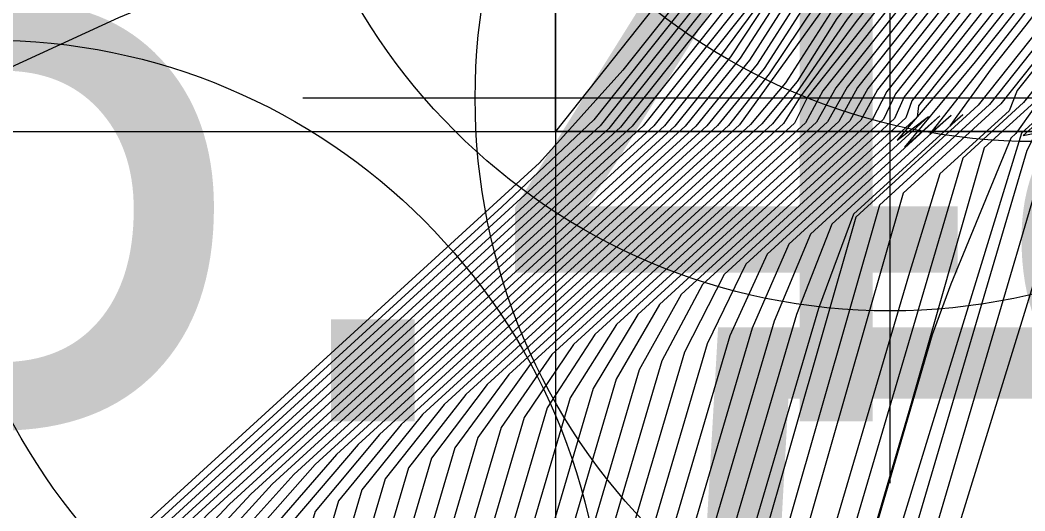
# Model space of a CAD drawing. Extents: x 2356077 to 2359823, y 225951 to 227822.
# Drawn here: x 2357551.639 to 2357555.464, y 226749.506 to 226751.374 of the extents above; entities that cross this region are included whole.
import ezdxf

# ---------------------------------------------------------------- set-up
doc = ezdxf.new("R2010")
doc.units = 0
for name, color, linetype in [('DTM Contours Major', 7, 'Continuous'), ('DTM Contours Minor', 7, 'Continuous'), ('Exist DTM Breakline Underwater', 7, 'Continuous'), ('Exist DTM Breakline Underwater Cogo Point CELL', 7, 'Continuous'), ('Exist DTM Drainline', 7, 'Continuous'), ('Exist Roads EOP Cogo Elevation', 7, 'Continuous'), ('Exist Roads EOP Cogo Point CELL', 7, 'Continuous'), ('Exist Structure Major Bridge WW', 7, 'Continuous'), ('Exist Structure Major Bridge WW Cogo Point CELL', 7, 'Continuous')]:
    doc.layers.add(name, color=color, linetype=linetype)

msp = doc.modelspace()

# ---------------------------------------------------------------- linework, layer by layer
at = {"layer": 'DTM Contours Major'}
for points in [[(2357557.5105, 226764.8802), (2357557.1911, 226763.8488), (2357556.9455, 226762.8682), (2357556.7065, 226762.0114), (2357556.409, 226761.0508), (2357556.0495, 226760.0258), (2357556.1609, 226757.1326), (2357556.2163, 226757.1897), (2357556.0964, 226756.2634), (2357555.5384, 226751.6576), (2357555.3794, 226751.4512), (2357555.0589, 226751.0481), (2357555.0537, 226751.0046), (2357554.483, 226750.4829), (2357554.3399, 226750.1724), (2357550.3199, 226736.5299)], [(2357557.5189, 226763.4331), (2357557.2416, 226762.3213), (2357556.3849, 226759.5547), (2357556.3178, 226759.1573), (2357556.3575, 226758.1268), (2357556.399, 226757.9312), (2357556.377, 226757.8038), (2357556.2563, 226756.8091), (2357556.124, 226755.8299), (2357555.727, 226752.5526), (2357555.6006, 226751.4463), (2357555.2858, 226751.0503), (2357554.8198, 226750.6243), (2357553.6051, 226746.3771), (2357549.213, 226731.4741)], [(2357557.6824, 226762.5596), (2357557.3439, 226761.2385), (2357556.6866, 226759.1108), (2357556.6238, 226758.8676), (2357556.5509, 226758.6713), (2357556.5523, 226758.6342), (2357556.5583, 226758.6034), (2357556.5481, 226758.5419), (2357556.1371, 226755.15), (2357555.9555, 226753.7773), (2357555.8011, 226752.5035), (2357555.6582, 226751.2603), (2357555.5019, 226751.0637), (2357555.3091, 226750.8875), (2357555.026, 226749.8973), (2357548.5065, 226727.7723)], [(2357555.407, 226760.5453), (2357555.6008, 226755.512), (2357555.62, 226755.1052), (2357555.7195, 226755.2075), (2357555.6658, 226754.6929), (2357555.3629, 226752.2056), (2357554.7241, 226751.4021), (2357554.5517, 226751.1357), (2357554.419, 226750.9766), (2357553.2532, 226749.911), (2357553.0287, 226749.6281), (2357551.3924, 226744.0751), (2357550.7243, 226741.9152), (2357550.2452, 226740.4318), (2357549.5821, 226738.5698)], [(2357555.2836, 226758.1829), (2357555.4286, 226754.4167), (2357555.4509, 226754.4246), (2357555.5769, 226754.5542), (2357555.5638, 226754.4924), (2357555.3051, 226752.3912), (2357554.5746, 226751.4724), (2357554.4147, 226751.2216), (2357554.211, 226750.9706), (2357552.8438, 226749.7208), (2357552.5844, 226749.4223), (2357551.392, 226745.3755), (2357550.9607, 226744.1618), (2357550.609, 226742.9683), (2357550.0218, 226741.5269), (2357547.2152, 226736.9721)], [(2357555.7415, 226756.9757), (2357555.786, 226755.7339), (2357555.893, 226755.844), (2357555.8078, 226755.204), (2357555.4216, 226752.0211), (2357554.6938, 226751.1055), (2357554.6281, 226750.9837), (2357553.6629, 226750.1014), (2357553.4699, 226749.8235), (2357551.3521, 226742.6366), (2357550.5974, 226740.3254), (2357549.8985, 226737.9533)], [(2357555.1191, 226756.3549), (2357555.1567, 226755.9133), (2357555.2259, 226754.115), (2357555.2934, 226753.756), (2357555.4309, 226753.8954), (2357555.4156, 226753.8233), (2357555.3145, 226752.9889), (2357555.2736, 226752.7788), (2357555.2405, 226752.5684), (2357554.8709, 226752.1008), (2357554.6778, 226751.811), (2357554.0105, 226750.9716), (2357552.4359, 226749.5321), (2357552.1404, 226749.2172), (2357551.6867, 226747.6773), (2357551.2504, 226746.3142), (2357551.1712, 226746.1779), (2357550.9707, 226745.4976), (2357550.3757, 226744.3447), (2357545.7654, 226736.8627)], [(2357555.9475, 226756.3752), (2357555.9522, 226755.7341), (2357555.4803, 226751.8395), (2357554.9019, 226751.109), (2357554.8396, 226750.9929), (2357554.0728, 226750.292), (2357553.9079, 226750.0082), (2357551.3178, 226741.2183), (2357550.4311, 226738.4516)], [(2357551.172, 226755.7094), (2357552.4733, 226755.966), (2357552.8488, 226755.8092), (2357553.4677, 226755.1578), (2357554.121, 226754.4965), (2357554.4706, 226754.2599), (2357554.7674, 226754.025), (2357555.0032, 226753.7988), (2357555.0288, 226753.6669), (2357555.0507, 226753.0993), (2357555.2606, 226753.1854), (2357555.2477, 226753.1278), (2357555.2211, 226753.0777), (2357555.2124, 226753.0689), (2357555.2385, 226753.0795), (2357555.2515, 226753.1306), (2357555.1988, 226752.7139), (2357555.1848, 226752.7205), (2357555.1809, 226752.7022), (2357553.8229, 226750.994), (2357553.4725, 226750.6637), (2357552.0271, 226749.3425)]]:
    msp.add_lwpolyline(points, dxfattribs=at)
at = {"layer": 'DTM Contours Minor'}
for points in [[(2357560.4089, 226781.7867), (2357556.5584, 226769.6329), (2357555.7661, 226766.7411), (2357554.6583, 226763.2442), (2357554.7419, 226762.9505), (2357555.3372, 226762.2499), (2357555.3648, 226761.8517), (2357555.363, 226761.7328), (2357555.3706, 226761.5863), (2357555.5696, 226756.3676), (2357555.6361, 226755.1744), (2357555.7637, 226755.3057), (2357555.3818, 226752.1528), (2357555.2198, 226751.9739), (2357554.748, 226751.3805), (2357554.5965, 226751.1403), (2357554.4617, 226750.9788), (2357553.3353, 226749.9492), (2357553.1179, 226749.6706), (2357551.3813, 226743.7771), (2357550.7482, 226741.8784), (2357550.1848, 226739.9664), (2357549.5278, 226738.033)], [(2357557.5127, 226770.0448), (2357556.7842, 226767.5109), (2357555.9324, 226764.8224), (2357555.9525, 226764.4988), (2357556.2672, 226764.1284), (2357556.2686, 226764.0988), (2357556.2204, 226763.7078), (2357556.2856, 226763.1933), (2357556.1002, 226762.5948), (2357556.0359, 226762.1149), (2357555.6903, 226760.9987), (2357555.84, 226757.0937), (2357555.861, 226756.0136), (2357555.9577, 226756.1131), (2357555.8656, 226755.4162), (2357555.4454, 226751.9479), (2357554.7867, 226751.1191), (2357554.7124, 226750.9871), (2357553.8268, 226750.1776), (2357553.6456, 226749.8991), (2357551.3389, 226742.0712), (2357550.5238, 226739.5547), (2357549.7562, 226736.9498)], [(2357557.6619, 226770.0679), (2357556.9485, 226767.6225), (2357556.14, 226765.0704), (2357556.1556, 226764.7553), (2357556.4495, 226764.4094), (2357556.4282, 226764.3258), (2357556.4411, 226763.9436), (2357556.439, 226763.4052), (2357556.2392, 226762.7601), (2357556.1473, 226762.1908), (2357555.7417, 226760.8812), (2357555.7975, 226759.3097), (2357555.8817, 226757.1228), (2357555.8985, 226756.1535), (2357555.99, 226756.2477), (2357555.8944, 226755.5222), (2357555.457, 226751.9118), (2357554.8268, 226751.1179), (2357554.7547, 226750.9889), (2357553.9088, 226750.2157), (2357553.7332, 226749.9361), (2357551.332, 226741.7874), (2357550.4889, 226739.1761)], [(2357557.5949, 226765.5588), (2357557.3577, 226764.6702), (2357557.0557, 226763.695), (2357556.8295, 226762.7552), (2357556.6089, 226761.98), (2357556.0535, 226760.1864), (2357556.042, 226759.6422), (2357556.1342, 226757.246), (2357556.1291, 226757.239), (2357556.1033, 226756.9885), (2357556.1073, 226756.9276), (2357556.1478, 226756.9693), (2357556.0675, 226756.1575), (2357555.5268, 226751.6941), (2357555.2706, 226751.366), (2357555.0333, 226751.0675), (2357555.0107, 226751.002), (2357554.401, 226750.4447), (2357554.2542, 226750.142), (2357551.2886, 226740.078), (2357550.3504, 226736.9365)], [(2357557.6633, 226765.0899), (2357557.3266, 226764.0028), (2357557.0614, 226762.9817), (2357556.8055, 226762.0474), (2357556.1604, 226759.9643), (2357556.1339, 226759.482), (2357556.2141, 226757.3985), (2357556.2182, 226757.4112), (2357556.1952, 226757.23), (2357556.2157, 226757.2417), (2357556.2287, 226757.2551), (2357556.0135, 226755.4466), (2357555.55, 226751.6208), (2357555.4014, 226751.4272), (2357555.2424, 226751.2273), (2357554.9779, 226750.9172), (2357555.0969, 226751.0072), (2357554.565, 226750.521), (2357554.4251, 226750.2013), (2357550.2647, 226736.0822)], [(2357557.5979, 226764.3115), (2357557.292, 226763.2091), (2357557.0108, 226762.1433), (2357556.2703, 226759.7518), (2357556.2258, 226759.3203), (2357556.2913, 226757.6196), (2357556.3012, 226757.6296), (2357556.3114, 226757.6236), (2357556.2958, 226757.5267), (2357555.5731, 226751.5469), (2357555.4451, 226751.3789), (2357555.1022, 226750.9409), (2357555.1834, 226751.0127), (2357554.7292, 226750.5974), (2357554.5939, 226750.2535), (2357550.1695, 226735.2385)], [(2357557.4622, 226764.157), (2357556.9065, 226762.0901), (2357556.2149, 226759.8566), (2357556.1798, 226759.4013), (2357556.2529, 226757.504), (2357556.2624, 226757.5283), (2357556.249, 226757.3773), (2357556.2586, 226757.3872), (2357556.2642, 226757.3838), (2357555.5615, 226751.584), (2357555.4233, 226751.403), (2357555.2737, 226751.2149), (2357555.005, 226750.8901), (2357555.1401, 226751.0099), (2357554.6471, 226750.5592), (2357554.5098, 226750.2284), (2357550.2156, 226735.6555)], [(2357558.2122, 226763.9903), (2357557.3854, 226761.2357), (2357556.8223, 226759.4016), (2357556.6215, 226758.7632), (2357556.5701, 226758.5446), (2357556.5142, 226758.1934), (2357556.4443, 226757.6797), (2357555.6659, 226751.2549), (2357555.6453, 226751.2172), (2357555.5484, 226751.0953), (2357555.5015, 226751.0442), (2357555.4289, 226750.9425), (2357555.4101, 226750.9253), (2357555.1821, 226750.3696), (2357555.1111, 226750.1757), (2357553.8202, 226745.7714), (2357552.7998, 226742.2668), (2357551.7292, 226738.6879)], [(2357557.8477, 226763.7), (2357557.1074, 226761.0371), (2357556.574, 226759.3146), (2357556.4559, 226758.9113), (2357556.4754, 226758.4058), (2357556.4826, 226758.2689), (2357556.2217, 226756.1129), (2357556.0653, 226754.9489), (2357555.6305, 226751.3595), (2357555.5089, 226751.2006), (2357555.4337, 226751.1061), (2357555.403, 226751.0293), (2357555.14, 226750.7889), (2357555.0209, 226750.4007), (2357548.0936, 226726.8926)], [(2357557.6297, 226763.5411), (2357557.3619, 226762.447), (2357556.8931, 226760.9122), (2357556.4448, 226759.4646), (2357556.3639, 226759.0755), (2357556.3968, 226758.2191), (2357556.4234, 226758.0274), (2357556.4137, 226757.9619), (2357556.2862, 226756.9093), (2357556.1675, 226756.0565), (2357555.742, 226752.5446), (2357555.6121, 226751.4091), (2357555.329, 226751.0529), (2357554.9099, 226750.6699), (2357553.6627, 226746.3121), (2357548.9479, 226730.3116)], [(2357557.4061, 226763.322), (2357557.1207, 226762.2147), (2357556.3269, 226759.6509), (2357556.2718, 226759.2389), (2357556.3182, 226758.0351), (2357556.3403, 226757.7711), (2357556.3662, 226757.8019), (2357556.3406, 226757.6365), (2357556.326, 226757.5024), (2357556.2128, 226756.695), (2357555.5846, 226751.5097), (2357555.4669, 226751.3546), (2357555.3348, 226751.1884), (2357555.1778, 226750.9721), (2357555.2268, 226751.0155), (2357554.8112, 226750.6356), (2357554.6774, 226750.2765), (2357550.1249, 226734.8268)], [(2357557.6062, 226762.5593), (2357557.2319, 226761.1557), (2357556.6355, 226759.2294), (2357556.6126, 226759.0795), (2357556.5051, 226758.7474), (2357556.5151, 226758.4036), (2357556.2366, 226756.1028), (2357556.1161, 226755.2357), (2357555.7868, 226752.5175), (2357555.6467, 226751.2975), (2357555.4587, 226751.061), (2357555.2268, 226750.849), (2357553.8271, 226746.089), (2357548.6163, 226728.4055)], [(2357557.4479, 226762.4983), (2357556.9892, 226760.9391), (2357556.507, 226759.3818), (2357556.4099, 226758.9934), (2357556.4361, 226758.3118), (2357556.4524, 226758.1457), (2357556.2075, 226756.1611), (2357556.0384, 226754.8585), (2357555.7571, 226752.5365), (2357555.6237, 226751.3719), (2357555.3722, 226751.0556), (2357555.0001, 226750.7155), (2357553.7214, 226746.2512), (2357548.8165, 226729.6054)], [(2357557.4813, 226760.7335), (2357557.371, 226760.2056), (2357557.3602, 226758.9596), (2357557.2611, 226758.7829), (2357557.3322, 226758.3847), (2357557.0163, 226757.8912), (2357556.893, 226757.745), (2357556.7451, 226757.5945), (2357556.6118, 226757.4264), (2357556.4585, 226756.927), (2357556.3836, 226756.6617), (2357556.3108, 226756.3826), (2357556.202, 226755.5478), (2357555.6733, 226751.2008), (2357555.5732, 226751.0748), (2357555.5884, 226751.0691), (2357555.4509, 226750.9434), (2357554.5526, 226748.0201), (2357551.4258, 226737.4088)], [(2357555.3843, 226760.0221), (2357555.5754, 226755.0577), (2357555.5883, 226754.9712), (2357555.6966, 226755.0826), (2357555.3527, 226752.2444), (2357554.6979, 226751.4209), (2357554.377, 226750.9751), (2357553.1712, 226749.8728), (2357552.9396, 226749.5861), (2357551.3959, 226744.3474), (2357550.728, 226742.2681), (2357550.3165, 226740.9342), (2357549.6651, 226739.1531)], [(2357555.3596, 226759.5512), (2357555.5394, 226754.8793), (2357555.5541, 226754.8347), (2357555.6663, 226754.9501), (2357555.3408, 226752.2811), (2357554.6659, 226751.4322), (2357554.4906, 226751.17), (2357554.335, 226750.9735), (2357553.0893, 226749.8348), (2357552.8508, 226749.545), (2357551.3987, 226744.6172), (2357550.7929, 226742.8112), (2357550.3907, 226741.4463), (2357549.7609, 226739.7573), (2357548.4755, 226737.6714)], [(2357551.1248, 226759.2092), (2357553.9838, 226756.2001), (2357554.6409, 226755.4416), (2357555.0495, 226754.8213), (2357555.0804, 226754.5532), (2357555.1213, 226753.4915), (2357555.2141, 226753.2732), (2357555.2739, 226753.3348), (2357555.3044, 226753.3569), (2357555.3174, 226753.4097), (2357555.2399, 226752.7698), (2357555.2202, 226752.6483), (2357553.8794, 226750.962), (2357552.1913, 226749.419), (2357551.8724, 226749.0889), (2357551.6006, 226748.1664), (2357551.1915, 226747.023), (2357551.2869, 226747.3516), (2357551.1846, 226747.0046), (2357544.1119, 226735.5254)], [(2357555.3345, 226759.0896), (2357555.5031, 226754.7105), (2357555.5211, 226754.6995), (2357555.6392, 226754.8209), (2357555.6017, 226754.5605), (2357555.3293, 226752.3183), (2357554.6362, 226751.4465), (2357554.4712, 226751.1905), (2357554.2938, 226750.9726), (2357553.0074, 226749.7967), (2357552.7619, 226749.5039), (2357551.3982, 226744.8759), (2357550.8645, 226743.3146), (2357550.4638, 226741.9549), (2357549.8512, 226740.3526), (2357547.1965, 226736.0444)], [(2357555.3091, 226758.6355), (2357555.4659, 226754.562), (2357555.4862, 226754.5622), (2357555.6086, 226754.6881), (2357555.5991, 226754.6674), (2357555.3173, 226752.3549), (2357554.6054, 226751.4594), (2357554.444, 226751.2069), (2357554.2523, 226750.9715), (2357552.9255, 226749.7587), (2357552.6732, 226749.4631), (2357551.3963, 226745.1297), (2357550.9155, 226743.7481), (2357550.5366, 226742.4621), (2357549.9383, 226740.9427), (2357547.2108, 226736.5163)], [(2357555.2583, 226757.7269), (2357555.3917, 226754.2626), (2357555.5294, 226754.404), (2357555.5513, 226754.4143), (2357555.4978, 226753.997), (2357555.4197, 226753.4557), (2357555.2932, 226752.4279), (2357554.5495, 226751.4926), (2357554.3799, 226751.2295), (2357554.1708, 226750.9707), (2357552.762, 226749.6829), (2357552.4957, 226749.3814), (2357551.3787, 226745.5907), (2357551.005, 226744.5725), (2357550.6815, 226743.4748), (2357550.1036, 226742.1084), (2357547.2236, 226737.4345)], [(2357555.2329, 226757.2725), (2357555.3305, 226754.7379), (2357555.3599, 226754.1283), (2357555.5141, 226754.287), (2357555.5152, 226754.2492), (2357555.447, 226753.6858), (2357555.4177, 226753.5674), (2357555.2811, 226752.4644), (2357554.5389, 226751.5309), (2357554.3427, 226751.2344), (2357554.1309, 226750.971), (2357552.6804, 226749.6451), (2357552.4069, 226749.3405), (2357551.3509, 226745.7567), (2357551.0478, 226744.9782), (2357550.754, 226743.9811), (2357550.1819, 226742.684), (2357547.2328, 226737.8981)], [(2357555.6879, 226756.879), (2357555.7485, 226755.594), (2357555.8607, 226755.7094), (2357555.7789, 226755.0979), (2357555.4096, 226752.0576), (2357554.6377, 226751.0834), (2357554.5861, 226750.9821), (2357553.5809, 226750.0633), (2357553.3818, 226749.785), (2357551.3583, 226742.9179), (2357550.6353, 226740.7142), (2357549.9699, 226738.4562)], [(2357552.3469, 226756.8731), (2357553.2215, 226756.0578), (2357553.7741, 226755.609), (2357554.2706, 226755.1568), (2357554.6937, 226754.7182), (2357555.0263, 226754.31), (2357555.0546, 226754.1112), (2357555.0859, 226753.2968), (2357555.0738, 226753.0762), (2357555.2788, 226753.2871), (2357555.2731, 226753.1768), (2357555.2195, 226752.7343), (2357555.2027, 226752.6779), (2357553.8464, 226750.9719), (2357552.1098, 226749.3813), (2357551.7823, 226749.0433), (2357551.5636, 226748.3011), (2357551.1656, 226747.2441), (2357551.3228, 226747.734), (2357550.4397, 226746.1654), (2357550.0534, 226745.5788), (2357548.8091, 226743.597), (2357544.0236, 226735.8308)], [(2357555.2075, 226756.8189), (2357555.2957, 226754.5295), (2357555.3307, 226753.997), (2357555.4754, 226754.1458), (2357555.4872, 226754.13), (2357555.3906, 226753.3528), (2357555.3401, 226753.0627), (2357555.2687, 226752.5005), (2357554.6859, 226751.7675), (2357554.5442, 226751.5634), (2357554.3043, 226751.2378), (2357554.0912, 226750.9715), (2357552.5988, 226749.6074), (2357552.3181, 226749.2996), (2357551.2874, 226745.8017), (2357551.0897, 226745.3806), (2357550.8264, 226744.4871), (2357550.2552, 226743.2517), (2357547.2427, 226738.3628)], [(2357556.1028, 226756.8217), (2357556.0387, 226756.0517), (2357555.5152, 226751.7306), (2357555.1473, 226751.2626), (2357555.0036, 226751.0819), (2357554.9678, 226750.9996), (2357554.3189, 226750.4065), (2357554.1681, 226750.1102), (2357551.2959, 226740.363), (2357550.3691, 226737.3156)], [(2357555.6427, 226756.6956), (2357555.7111, 226755.4541), (2357555.8284, 226755.5748), (2357555.75, 226754.9917), (2357555.3975, 226752.0941), (2357554.8212, 226751.3691), (2357554.6083, 226751.0827), (2357554.5441, 226750.9805), (2357553.499, 226750.0252), (2357553.2936, 226749.7462), (2357551.3641, 226743.1979), (2357550.6736, 226741.1045), (2357550.0415, 226738.9597)], [(2357556.0515, 226756.6676), (2357556.0099, 226755.9458), (2357555.5036, 226751.767), (2357554.9714, 226751.0931), (2357554.9249, 226750.9973), (2357554.2369, 226750.3683), (2357554.0816, 226750.0772), (2357551.3032, 226740.6481), (2357550.389, 226737.6948)], [(2357557.3965, 226756.6537), (2357556.8228, 226756.0697), (2357556.5835, 226755.7369), (2357556.4148, 226755.3491), (2357556.2549, 226754.9619), (2357556.1075, 226754.5718), (2357556.0315, 226754.0085), (2357555.7549, 226751.7252), (2357555.6799, 226751.1574), (2357555.6131, 226751.0733), (2357555.4564, 226750.935), (2357555.4944, 226750.9422), (2357555.4992, 226750.9321), (2357555.4713, 226750.8775), (2357552.9064, 226742.1731), (2357552.4102, 226740.3642), (2357551.9106, 226738.0037)], [(2357554.1428, 226756.5683), (2357554.6981, 226755.9049), (2357555.0727, 226755.3325), (2357555.1058, 226755.0073), (2357555.1561, 226753.7002), (2357555.3492, 226753.5519), (2357555.3398, 226753.5115), (2357555.3086, 226753.4717), (2357555.3397, 226753.5057), (2357555.3501, 226753.5474), (2357555.2538, 226752.7524), (2357555.2224, 226752.5994), (2357553.9246, 226750.967), (2357552.273, 226749.4569), (2357551.9621, 226749.1329), (2357551.6307, 226748.0083), (2357551.2114, 226746.799), (2357551.2497, 226746.965), (2357551.1139, 226746.5044), (2357550.4098, 226745.2974), (2357544.2117, 226735.2386)], [(2357555.6072, 226756.5048), (2357555.6736, 226755.3143), (2357555.7961, 226755.4402), (2357555.3933, 226752.1156), (2357555.2376, 226751.9446), (2357554.7867, 226751.3775), (2357554.5784, 226751.0758), (2357554.5022, 226750.9791), (2357553.417, 226749.9871), (2357553.2053, 226749.7069), (2357551.3695, 226743.4766), (2357550.7123, 226741.4964), (2357550.1134, 226739.4638), (2357549.4339, 226737.4319)], [(2357555.981, 226756.4907), (2357555.981, 226755.8399), (2357555.492, 226751.8033), (2357554.9374, 226751.1019), (2357554.8822, 226750.995), (2357554.1549, 226750.3302), (2357553.9949, 226750.0431), (2357551.3105, 226740.9333), (2357550.4098, 226738.0736)], [(2357554.7442, 226756.3806), (2357555.0959, 226755.8437), (2357555.1312, 226755.4606), (2357555.191, 226753.9076), (2357555.3428, 226753.7055), (2357555.391, 226753.7277), (2357555.3829, 226753.6857), (2357555.2942, 226752.9537), (2357555.2617, 226752.7215), (2357555.2011, 226752.5704), (2357555.0382, 226752.316), (2357553.9684, 226750.9703), (2357552.3545, 226749.4945), (2357552.0514, 226749.1755), (2357551.6593, 226747.8447), (2357551.231, 226746.561), (2357551.2109, 226746.5732), (2357551.0425, 226746.0017), (2357550.4117, 226744.8517), (2357544.3087, 226734.9454)], [(2357555.1821, 226756.3658), (2357555.2608, 226754.3219), (2357555.3065, 226753.8708), (2357555.4458, 226754.0141), (2357555.4542, 226753.9914), (2357555.4484, 226753.9621), (2357555.3628, 226753.2556), (2357555.3301, 226753.1003), (2357555.2557, 226752.5358), (2357554.7049, 226751.843), (2357554.4973, 226751.5322), (2357554.0512, 226750.9718), (2357552.5173, 226749.5697), (2357552.2293, 226749.2585), (2357551.7133, 226747.5075), (2357551.2691, 226746.0607), (2357551.1308, 226745.7805), (2357550.8986, 226744.9927), (2357550.3212, 226743.8076), (2357545.7961, 226736.4639)], [(2357555.7848, 226756.3445), (2357555.7964, 226756.1844), (2357555.8472, 226755.9468), (2357555.8539, 226755.9537), (2357555.8098, 226755.8894), (2357555.8367, 226755.3101), (2357555.4336, 226751.9844), (2357554.7435, 226751.1164), (2357554.6702, 226750.9853), (2357553.7448, 226750.1395), (2357553.5578, 226749.8615), (2357551.3457, 226742.3543), (2357550.5602, 226739.9386), (2357549.8272, 226737.4512)], [(2357555.9228, 226756.3247), (2357555.9135, 226756.2567), (2357555.9233, 226755.6281), (2357555.4687, 226751.8757), (2357554.8651, 226751.1143), (2357554.7971, 226750.9909), (2357553.9908, 226750.2539), (2357553.8206, 226749.9725), (2357551.325, 226741.503), (2357550.4569, 226738.8071)], [(2357557.808, 226755.4688), (2357557.3539, 226755.0066), (2357556.9105, 226754.5347), (2357556.1178, 226753.1607), (2357555.9041, 226752.761), (2357555.8632, 226752.4871), (2357555.7302, 226751.3888), (2357555.6885, 226751.1166), (2357555.6477, 226751.0674), (2357555.5613, 226750.9932), (2357555.5792, 226750.9975), (2357555.5824, 226750.9942), (2357554.3594, 226746.8437), (2357554.1225, 226745.9149), (2357553.6581, 226743.3706), (2357552.578, 226737.2319)], [(2357551.5365, 226752.3294), (2357552.4065, 226752.3665), (2357553.17, 226752.449), (2357553.8183, 226752.5538), (2357554.8872, 226752.7663), (2357554.9568, 226752.7764), (2357554.9775, 226752.7738), (2357554.9789, 226752.7351), (2357555.0484, 226752.7824), (2357555.0954, 226752.7748), (2357555.1056, 226752.7676), (2357555.1094, 226752.758), (2357555.0978, 226752.7321), (2357555.0413, 226752.6817), (2357554.8997, 226752.5921), (2357554.7458, 226752.5089), (2357554.5549, 226752.4145), (2357554.3304, 226752.3109), (2357554.0755, 226752.2001), (2357553.589, 226752.0034), (2357552.4329, 226751.5564), (2357552.0139, 226751.3829), (2357551.5855, 226751.1864)], [(2357555.1509, 226752.716), (2357553.9326, 226751.1837), (2357553.6158, 226750.8315), (2357551.9401, 226749.2998)]]:
    msp.add_lwpolyline(points, dxfattribs=at)
at = {"layer": 'Exist DTM Breakline Underwater'}
msp.add_lwpolyline([(2357547.102, 226723.157), (2357555.715, 226751.077), (2357556.564, 226758.637)], dxfattribs=at)
at = {"layer": 'Exist DTM Breakline Underwater Cogo Point CELL'}
msp.add_lwpolyline([(2357555.715, 226754.077), (2357555.715, 226748.077), (2357555.715, 226751.077), (2357558.715, 226751.077), (2357552.715, 226751.077)], dxfattribs=at)
msp.add_circle((2357555.715, 226751.077), 2.344, dxfattribs=at)
at = {"layer": 'Exist DTM Drainline'}
msp.add_spline([(2357699.586, 226858.192), (2357670.366, 226820.782), (2357623.327, 226796.892), (2357587.218, 226772.268), (2357568.803, 226744.252), (2357555.19, 226717.62), (2357555.017, 226695.126), (2357553.473, 226672.759), (2357563.697, 226642.736), (2357576.526, 226627.993), (2357663.798, 226499.169), (2357732.721, 226415.647), (2357803.211, 226342.215), (2357874.586, 226264.309)], degree=3, dxfattribs=at)
at = {"layer": 'Exist Roads EOP Cogo Point CELL'}
msp.add_circle((2357551.5182, 226748.9547), 2.344, dxfattribs=at)
at = {"layer": 'Exist Structure Major Bridge WW'}
msp.add_line((2357555.1703, 226752.8354), (2357553.6769, 226750.95), dxfattribs=at)
at = {"layer": 'Exist Structure Major Bridge WW Cogo Point CELL'}
for points in [[(2357551.9493, 226752.6115), (2357557.9493, 226752.6115), (2357554.9493, 226752.6115), (2357554.9493, 226755.6115), (2357554.9493, 226749.6115)], [(2357550.6769, 226750.95), (2357556.6769, 226750.95), (2357553.6769, 226750.95), (2357553.6769, 226753.95), (2357553.6769, 226747.95)]]:
    msp.add_lwpolyline(points, dxfattribs=at)
for centre in [(2357555.5034, 226753.256), (2357554.9493, 226752.6115), (2357553.6769, 226750.95)]:
    msp.add_circle(centre, 2.344, dxfattribs=at)

# ---------------------------------------------------------------- texts
at = {"layer": 'Exist Roads EOP Cogo Elevation'}
for s, p in [('5.48', (2357550.658, 226749.8472)), ('5.32', (2357554.0182, 226747.7047))]:
    msp.add_text(s, height=2.5, dxfattribs=at).set_placement(p)

doc.saveas('drawing.dxf')
